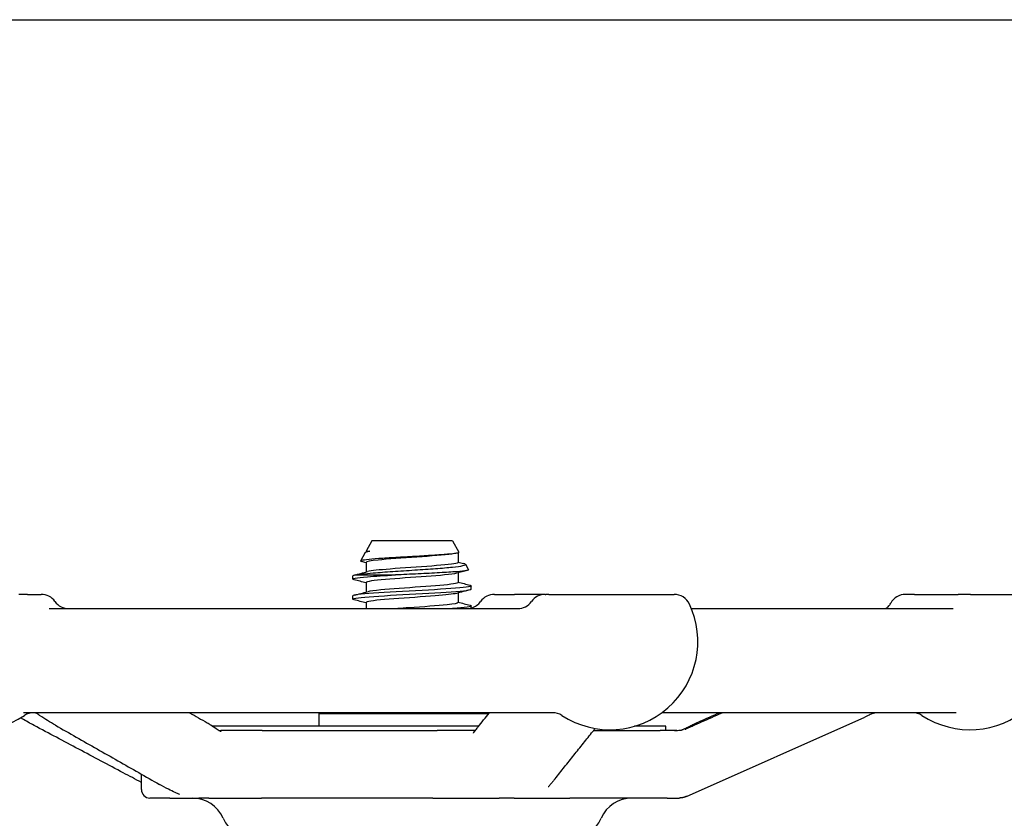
# Model space of a CAD drawing. Header units: inches. Extents: x 24 to 1128, y -74 to 748.
# Tile 398 of 557: x 725.77 to 729.41, y 280.23 to 283.18. Entities that reach past the tile are written whole.
import ezdxf

# ---------------------------------------------------------------- set-up
doc = ezdxf.new("R2010")
doc.units = ezdxf.units.IN
doc.header["$LTSCALE"] = 32
doc.header["$MEASUREMENT"] = 0
doc.layers.add('Visible (ANSI)', color=7, linetype='Continuous', lineweight=30)

msp = doc.modelspace()

# ---------------------------------------------------------------- linework, layer by layer
at = {"layer": 'Visible (ANSI)'}
for p, q in [((717.36905, 283.18016), (753.86905, 283.18016)), ((727.06992, 281.25416), (727.04909, 281.21649)), ((727.36826, 281.25416), (727.06992, 281.25416)), ((727.36826, 281.25416), (727.39138, 281.21236)), ((727.04909, 281.21649), (727.06257, 281.21649)), ((727.04909, 281.21649), (727.04909, 281.21303)), ((727.0538, 281.21456), (727.0549, 281.21486)), ((727.04604, 281.21097), (727.02887, 281.17992)), ((727.38909, 281.2103), (727.38909, 281.17469)), ((727.04909, 281.17469), (727.04909, 281.13916)), ((727.41606, 281.16772), (727.42724, 281.14749)), ((727.00034, 281.11316), (727.00034, 281.12502)), ((727.00891, 281.12833), (727.15753, 281.12833)), ((727.38909, 281.13608), (727.38909, 281.10055)), ((727.04909, 281.10055), (727.04909, 281.06502)), ((727.43784, 281.07609), (727.43784, 281.08795)), ((725.7982, 281.05666), (725.76585, 281.05666)), ((725.7982, 281.05666), (725.84905, 281.05666)), ((727.00034, 281.03902), (727.00034, 281.05088)), ((727.38909, 281.06194), (727.38909, 281.02641)), ((727.52322, 281.05666), (727.5975, 281.05666)), ((727.71088, 281.05666), (727.5975, 281.05666)), ((727.71088, 281.05666), (727.71297, 281.05666)), ((727.72466, 281.05666), (727.71297, 281.05666)), ((727.72466, 281.05666), (728.18671, 281.05666)), ((729.07469, 281.05666), (729.04189, 281.05666)), ((729.07469, 281.05666), (729.23609, 281.05666)), ((729.28142, 281.05666), (729.23609, 281.05666)), ((729.28142, 281.05666), (729.5164, 281.05666)), ((725.87833, 281.00416), (727.61203, 281.00416)), ((727.04909, 281.02641), (727.04909, 281.00416)), ((727.43784, 281.00416), (727.43784, 281.01381)), ((728.25057, 281.00416), (729.21768, 281.00416)), ((727.73907, 280.61916), (725.78392, 280.61916)), ((726.87534, 280.61916), (726.87534, 280.61703)), ((726.87534, 280.61766), (727.50333, 280.61766)), ((726.87534, 280.56979), (726.87534, 280.61766)), ((726.87534, 280.61703), (727.50283, 280.61703)), ((729.22878, 280.61916), (728.14116, 280.61916)), ((728.23236, 280.31007), (728.89094, 280.60329)), ((727.4651, 280.56979), (726.48286, 280.56979)), ((728.15659, 280.56979), (728.04097, 280.56979)), ((728.15659, 280.55416), (728.15659, 280.56979)), ((726.66583, 280.55416), (726.51234, 280.55416)), ((726.66583, 280.55416), (727.3114, 280.55416)), ((727.31115, 280.55416), (727.3114, 280.55416)), ((727.45302, 280.55416), (727.3114, 280.55416)), ((727.88988, 280.55416), (728.1349, 280.55416)), ((727.88988, 280.55416), (728.1349, 280.55416)), ((728.19692, 280.55416), (728.1349, 280.55416)), ((726.21909, 280.33541), (726.21909, 280.3924)), ((726.32419, 280.30416), (726.25034, 280.30416)), ((726.32419, 280.30416), (726.43145, 280.30416)), ((726.46819, 280.30416), (726.43145, 280.30416)), ((726.46819, 280.30416), (726.66297, 280.30416)), ((727.29539, 280.30416), (726.66297, 280.30416)), ((727.29539, 280.30416), (727.54094, 280.30416)), ((727.59584, 280.30416), (727.54094, 280.30416)), ((727.59584, 280.30416), (727.80164, 280.30416)), ((728.16114, 280.30416), (727.80164, 280.30416)), ((728.16114, 280.30416), (728.20568, 280.30416))]:
    msp.add_line(p, q, dxfattribs=at)
for centre, radius, start, end in [((725.84905, 280.99416), 0.0625, 35.45054, 90), ((727.52322, 280.99416), 0.0625, 90, 144.54946), ((727.71088, 280.99416), 0.0625, 90, 144.54946), ((728.18671, 280.99416), 0.0625, 25.37693, 90), ((729.04188, 280.99416), 0.0625, 90, 151.14395), ((725.61039, 280.88166), 0.325, 154.62307, 302.99589), ((725.95088, 281.06666), 0.0625, 215.45054, 270), ((727.42139, 281.06666), 0.0625, 285.26016, 324.54946), ((727.60905, 281.06666), 0.0625, 270, 324.54946), ((727.94954, 280.88166), 0.325, 237.00411, 25.37693), ((729.27923, 280.88166), 0.325, 237.00411, 25.37693), ((725.82142, 280.55666), 0.0625, 90, 122.99589), ((727.73851, 280.55666), 0.0625, 57.00411, 90), ((729.0682, 280.55666), 0.0625, 57.00411, 90), ((726.25034, 280.33541), 0.03125, 180, 270), ((726.40659, 280.17916), 0.125, 23.57818, 90), ((728.03159, 280.17916), 0.125, 90, 156.42182), ((726.63572, 280.27916), 0.125, 203.57818, 270), ((727.80246, 280.27916), 0.125, 270, 336.42182)]:
    msp.add_arc(centre, radius, start, end, dxfattribs=at)
for points, knots in [([(727.04604, 281.21097), (727.04607, 281.21102), (727.0461, 281.21108), (727.04736, 281.21291), (727.05293, 281.21468), (727.06257, 281.21649)], [-0.17593642, -0.17593642, -0.17593642, -0.17593642, -0.17106186, -0.17106186, 0, 0, 0, 0]), ([(727.39138, 281.21236), (727.39204, 281.21115), (727.3892, 281.20997), (727.37593, 281.20742), (727.36465, 281.20609), (727.33486, 281.2034), (727.31655, 281.20207), (727.27514, 281.19938), (727.2524, 281.19804), (727.2054, 281.19535), (727.18159, 281.19402), (727.13602, 281.19133), (727.11473, 281.19), (727.07756, 281.18731), (727.06211, 281.18598), (727.0392, 281.18329), (727.03207, 281.18195), (727.02781, 281.17957), (727.02887, 281.17854), (727.03275, 281.17751)], [-4.0719862, -4.0719862, -4.0719862, -4.0719862, -3.9177275, -3.9177275, -3.7423694, -3.7423694, -3.5648477, -3.5648477, -3.385163, -3.385163, -3.2033156, -3.2033156, -3.0193061, -3.0193061, -2.8331349, -2.8331349, -2.6448024, -2.6448024, -2.4977376, -2.4977376, -2.4977376, -2.4977376]), ([(727.38305, 281.20867), (727.37916, 281.2076), (727.37328, 281.20653), (727.36545, 281.20547), (727.33852, 281.20179), (727.28918, 281.19811), (727.2365, 281.19444), (727.18383, 281.19076), (727.12909, 281.18709), (727.09343, 281.18341), (727.06523, 281.18051), (727.04949, 281.1776), (727.04923, 281.17469)], [14.3993772, 14.3993772, 14.3993772, 14.3993772, 14.6708098, 14.6708098, 14.6708098, 15.6053465, 15.6053465, 15.6053465, 16.5398213, 16.5398213, 16.5398213, 17.2787596, 17.2787596, 17.2787596, 17.2787596]), ([(727.00891, 281.12833), (727.01519, 281.1296), (727.0241, 281.13087), (727.04663, 281.13343), (727.06008, 281.1347), (727.0967, 281.13777), (727.12125, 281.13955), (727.17383, 281.14313), (727.2013, 281.14491), (727.25553, 281.1485), (727.28176, 281.15028), (727.32952, 281.15387), (727.35065, 281.15564), (727.38503, 281.15923), (727.39806, 281.16101), (727.41434, 281.1646), (727.41756, 281.16638), (727.41476, 281.16908), (727.41258, 281.16998), (727.40919, 281.17088)], [-3.1722778, -3.1722778, -3.1722778, -3.1722778, -3.0186699, -3.0186699, -2.8665315, -2.8665315, -2.6554083, -2.6554083, -2.4471425, -2.4471425, -2.2417348, -2.2417348, -2.0391858, -2.0391858, -1.8394961, -1.8394961, -1.6426663, -1.6426663, -1.5449333, -1.5449333, -1.5449333, -1.5449333]), ([(727.38895, 281.17469), (727.38902, 281.17392), (727.38799, 281.17315), (727.38582, 281.17238), (727.3755, 281.1687), (727.3394, 281.16502), (727.29149, 281.16135), (727.24358, 281.15767), (727.18501, 281.154), (727.1384, 281.15032), (727.0978, 281.14712), (727.06713, 281.14392), (727.05496, 281.14072)], [14.1371669, 14.1371669, 14.1371669, 14.1371669, 14.3334779, 14.3334779, 14.3334779, 15.268037, 15.268037, 15.268037, 16.2025341, 16.2025341, 16.2025341, 17.0165493, 17.0165493, 17.0165493, 17.0165493]), ([(727.42724, 281.14749), (727.42781, 281.14646), (727.42528, 281.14544), (727.41237, 281.14307), (727.39988, 281.14173), (727.36597, 281.13904), (727.34479, 281.13771), (727.29633, 281.13502), (727.26947, 281.13369), (727.21351, 281.131), (727.18494, 281.12967), (727.15753, 281.12833)], [-1.0116463, -1.0116463, -1.0116463, -1.0116463, -0.8526241, -0.8526241, -0.6427026, -0.6427026, -0.4306244, -0.4306244, -0.2163901, -0.2163901, 0, 0, 0, 0]), ([(727.00496, 281.11073), (727.00425, 281.11092), (727.00363, 281.1111), (727.00309, 281.11129), (726.99298, 281.11474), (727.01234, 281.11819), (727.05449, 281.12164), (727.0817, 281.12387), (727.11789, 281.1261), (727.15753, 281.12833)], [-23.7675739, -23.7675739, -23.7675739, -23.7675739, -23.7205704, -23.7205704, -23.7205704, -22.842934, -22.842934, -22.842934, -22.2764365, -22.2764365, -22.2764365, -22.2764365]), ([(727.38297, 281.13453), (727.37515, 281.13245), (727.35993, 281.13037), (727.33863, 281.12829), (727.301, 281.12462), (727.24528, 281.12094), (727.19297, 281.11727), (727.14067, 281.11359), (727.09306, 281.10992), (727.0685, 281.10625), (727.05581, 281.10435), (727.04944, 281.10245), (727.04942, 281.10055)], [20.6825625, 20.6825625, 20.6825625, 20.6825625, 21.2112724, 21.2112724, 21.2112724, 22.1453793, 22.1453793, 22.1453793, 23.0794254, 23.0794254, 23.0794254, 23.5619449, 23.5619449, 23.5619449, 23.5619449]), ([(727.0051, 281.03659), (727.00206, 281.03738), (727.00043, 281.03816), (727.00034, 281.03895), (726.99995, 281.04237), (727.02885, 281.0458), (727.07718, 281.04923), (727.12611, 281.05269), (727.19405, 281.05616), (727.25734, 281.05963), (727.32037, 281.06308), (727.37758, 281.06654), (727.40923, 281.06999), (727.42788, 281.07202), (727.43744, 281.07406), (727.43753, 281.07609)], [-30.0507592, -30.0507592, -30.0507592, -30.0507592, -29.8513057, -29.8513057, -29.8513057, -28.9802371, -28.9802371, -28.9802371, -28.0985528, -28.0985528, -28.0985528, -27.2207324, -27.2207324, -27.2207324, -26.7035376, -26.7035376, -26.7035376, -26.7035376]), ([(727.43298, 281.09037), (727.43741, 281.08922), (727.43886, 281.08807), (727.43702, 281.08693), (727.4315, 281.08348), (727.39643, 281.08003), (727.34391, 281.07658), (727.29139, 281.07313), (727.22243, 281.06968), (727.16079, 281.06623), (727.09916, 281.06278), (727.04602, 281.05933), (727.01971, 281.05588), (727.00699, 281.05421), (727.00066, 281.05254), (727.00067, 281.05088)], [20.2147233, 20.2147233, 20.2147233, 20.2147233, 20.5068064, 20.5068064, 20.5068064, 21.3838943, 21.3838943, 21.3838943, 22.2609286, 22.2609286, 22.2609286, 23.1379094, 23.1379094, 23.1379094, 23.5619449, 23.5619449, 23.5619449, 23.5619449]), ([(727.38876, 281.10055), (727.38877, 281.09877), (727.38316, 281.09698), (727.37189, 281.0952), (727.34869, 281.09152), (727.30206, 281.08785), (727.25001, 281.08418), (727.19797, 281.0805), (727.14176, 281.07683), (727.10307, 281.07315), (727.07998, 281.07096), (727.06347, 281.06877), (727.05519, 281.06658)], [20.4203522, 20.4203522, 20.4203522, 20.4203522, 20.874096, 20.874096, 20.874096, 21.8082248, 21.8082248, 21.8082248, 22.7422928, 22.7422928, 22.7422928, 23.2997346, 23.2997346, 23.2997346, 23.2997346]), ([(727.38319, 281.06039), (727.37146, 281.05731), (727.34276, 281.05423), (727.30438, 281.05115), (727.25861, 281.04748), (727.20019, 281.04381), (727.15162, 281.04013), (727.10306, 281.03646), (727.06554, 281.03279), (727.05353, 281.02912), (727.05058, 281.02822), (727.04919, 281.02731), (727.04927, 281.02641)], [26.9657478, 26.9657478, 26.9657478, 26.9657478, 27.7487513, 27.7487513, 27.7487513, 28.6824367, 28.6824367, 28.6824367, 29.6160625, 29.6160625, 29.6160625, 29.8451302, 29.8451302, 29.8451302, 29.8451302]), ([(727.38892, 281.02641), (727.38867, 281.02363), (727.37432, 281.02084), (727.34821, 281.01806), (727.3138, 281.01438), (727.25979, 281.01071), (727.20701, 281.00704), (727.19324, 281.00608), (727.17964, 281.00512), (727.16655, 281.00416)], [26.7035376, 26.7035376, 26.7035376, 26.7035376, 27.4117273, 27.4117273, 27.4117273, 28.3454342, 28.3454342, 28.3454342, 28.5891214, 28.5891214, 28.5891214, 28.5891214]), ([(727.43314, 281.01623), (727.43538, 281.01565), (727.43684, 281.01507), (727.43747, 281.01449), (727.44118, 281.01105), (727.41532, 281.00761), (727.36879, 281.00416)], [26.4979086, 26.4979086, 26.4979086, 26.4979086, 26.6453001, 26.6453001, 26.6453001, 27.5206572, 27.5206572, 27.5206572, 27.5206572]), ([(728.96898, 281.00416), (728.96913, 281.00426), (728.96929, 281.00437), (728.97015, 281.00494), (728.97108, 281.00556), (728.97341, 281.00746), (728.97414, 281.00807), (728.97631, 281.01005), (728.97789, 281.01153), (728.98201, 281.01639), (728.98425, 281.01909), (728.98711, 281.02427), (728.98713, 281.0243), (728.98714, 281.02433)], [0.301801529, 0.301801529, 0.301801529, 0.301801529, 0.311026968, 0.311026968, 0.346036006, 0.346036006, 0.35859844, 0.35859844, 0.375897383, 0.375897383, 0.388708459, 0.388708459, 0.388783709, 0.388783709, 0.388783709, 0.388783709]), ([(725.82273, 280.57223), (725.8078, 280.58017), (725.79287, 280.58837), (725.77672, 280.59835), (725.77504, 280.5994), (725.77334, 280.60046)], [0, 0, 0, 0, 0.14967641, 0.14967641, 0.1669258, 0.1669258, 0.1669258, 0.1669258]), ([(725.84042, 280.61907), (725.84042, 280.61907), (725.84042, 280.61907), (725.84041, 280.61907), (725.84039, 280.61907), (725.84032, 280.61907), (725.84027, 280.61907), (725.84012, 280.61907), (725.84002, 280.61907), (725.83978, 280.61908), (725.83963, 280.61908), (725.83932, 280.61909), (725.83915, 280.61909), (725.83865, 280.6191), (725.8383, 280.6191), (725.8373, 280.61911), (725.83666, 280.61912), (725.83509, 280.61913), (725.83419, 280.61913), (725.83072, 280.61915), (725.82825, 280.61916), (725.82494, 280.61916), (725.8241, 280.61916), (725.82265, 280.61916), (725.82205, 280.61916), (725.82142, 280.61916)], [0.435045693, 0.435045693, 0.435045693, 0.435045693, 0.43561134, 0.43561134, 0.436917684, 0.436917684, 0.438198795, 0.438198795, 0.43949022, 0.43949022, 0.440786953, 0.440786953, 0.442073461, 0.442073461, 0.444654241, 0.444654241, 0.44978688, 0.44978688, 0.457469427, 0.457469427, 0.479727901, 0.479727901, 0.487272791, 0.487272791, 0.492695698, 0.492695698, 0.492695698, 0.492695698]), ([(725.90163, 280.57312), (725.8922, 280.57849), (725.88217, 280.58424), (725.86323, 280.59623), (725.8537, 280.60282), (725.83871, 280.61255), (725.83378, 280.61561), (725.82843, 280.61835), (725.82754, 280.61878), (725.82672, 280.61916)], [0, 0, 0, 0, 0.10194952, 0.10194952, 0.20500071, 0.20500071, 0.25149705, 0.25149705, 0.26117643, 0.26117643, 0.26117643, 0.26117643]), ([(725.92688, 280.61916), (725.92688, 280.61916), (725.92686, 280.61916), (725.92679, 280.61916), (725.92671, 280.61916), (725.92643, 280.61916), (725.9262, 280.61916), (725.92569, 280.61916), (725.92541, 280.61916), (725.92506, 280.61916), (725.92494, 280.61916), (725.92494, 280.61916)], [0.003545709, 0.003545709, 0.003545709, 0.003545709, 0.004399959, 0.004399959, 0.006838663, 0.006838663, 0.013339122, 0.013339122, 0.022015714, 0.022015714, 0.028192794, 0.028192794, 0.028192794, 0.028192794]), ([(727.46285, 280.56696), (727.4765, 280.58405), (727.49014, 280.60114), (727.50404, 280.61855), (727.50428, 280.61886), (727.50453, 280.61916)], [0.95924083, 0.95924083, 0.95924083, 0.95924083, 1.28063663, 1.28063663, 1.28639378, 1.28639378, 1.28639378, 1.28639378]), ([(728.94672, 280.61916), (728.94309, 280.61916), (728.93916, 280.61917), (728.93474, 280.61896), (728.93358, 280.61889), (728.93161, 280.61869), (728.93103, 280.61863), (728.93006, 280.6185), (728.92975, 280.61846), (728.92909, 280.61836), (728.92874, 280.6183), (728.92813, 280.6182), (728.92791, 280.61816), (728.92744, 280.61807), (728.92718, 280.61802), (728.92667, 280.61792), (728.92642, 280.61787), (728.92595, 280.61777), (728.92572, 280.61772), (728.92532, 280.61763), (728.92514, 280.61759), (728.92432, 280.6174), (728.92383, 280.61727), (728.92267, 280.61695), (728.92212, 280.61679), (728.91915, 280.61584), (728.91603, 280.61452), (728.90561, 280.60986), (728.89845, 280.60664), (728.89094, 280.60329)], [0, 0, 0, 0, 0.0860149, 0.0860149, 0.11416773, 0.11416773, 0.12469642, 0.12469642, 0.12914613, 0.12914613, 0.13306956, 0.13306956, 0.13502613, 0.13502613, 0.13699814, 0.13699814, 0.13896384, 0.13896384, 0.14091438, 0.14091438, 0.14281478, 0.14281478, 0.14990119, 0.14990119, 0.16210052, 0.16210052, 0.21779338, 0.21779338, 0.29565066, 0.29565066, 0.29565066, 0.29565066]), ([(726.21909, 280.36181), (726.19686, 280.37359), (726.17464, 280.38538), (726.12494, 280.41175), (726.09746, 280.42633), (726.04251, 280.4555), (726.01503, 280.47009), (725.96009, 280.49927), (725.93262, 280.51386), (725.87767, 280.54304), (725.8502, 280.55764), (725.82273, 280.57223)], [0.7856779, 0.7856779, 0.7856779, 0.7856779, 1.0071895, 1.0071895, 1.2810829, 1.2810829, 1.5549762, 1.5549762, 1.8288696, 1.8288696, 2.1027629, 2.1027629, 2.1027629, 2.1027629]), ([(725.90163, 280.57312), (725.92725, 280.55852), (725.95287, 280.54393), (726.00412, 280.51474), (726.02974, 280.50015), (726.081, 280.47097), (726.10662, 280.45639), (726.15788, 280.42722), (726.18351, 280.41264), (726.23477, 280.38348), (726.26041, 280.3689), (726.28604, 280.35433)], [0.9601047, 0.9601047, 0.9601047, 0.9601047, 1.233998, 1.233998, 1.5078914, 1.5078914, 1.7817848, 1.7817848, 2.0556781, 2.0556781, 2.3295715, 2.3295715, 2.3295715, 2.3295715]), ([(726.46222, 280.58229), (726.46651, 280.57985), (726.47137, 280.57711), (726.48281, 280.56998), (726.48931, 280.56539), (726.49823, 280.55919), (726.50068, 280.5575), (726.50488, 280.55473), (726.50669, 280.55359), (726.50899, 280.55224), (726.50963, 280.55188), (726.51073, 280.55129), (726.51121, 280.55105), (726.5121, 280.55061), (726.51241, 280.55048), (726.51253, 280.55043), (726.51254, 280.55043), (726.51254, 280.55043)], [0, 0, 0, 0, 0.04699542, 0.04699542, 0.11490243, 0.11490243, 0.14035888, 0.14035888, 0.15950508, 0.15950508, 0.16742084, 0.16742084, 0.17475361, 0.17475361, 0.18491555, 0.18491555, 0.18723361, 0.18723361, 0.18723361, 0.18723361]), ([(727.4453, 280.54393), (727.4453, 280.54393), (727.44531, 280.54393), (727.44538, 280.54399), (727.44565, 280.54425), (727.44685, 280.54558), (727.44819, 280.54732), (727.45117, 280.55154), (727.45261, 280.55361), (727.45574, 280.55794), (727.4574, 280.56015), (727.46007, 280.56353), (727.46111, 280.56481), (727.46218, 280.56613), (727.46242, 280.56643), (727.46271, 280.56679), (727.46278, 280.56688), (727.46285, 280.56696)], [0.26212608, 0.26212608, 0.26212608, 0.26212608, 0.26523685, 0.26523685, 0.28985831, 0.28985831, 0.33915701, 0.33915701, 0.37182931, 0.37182931, 0.40139039, 0.40139039, 0.42145766, 0.42145766, 0.42810276, 0.42810276, 0.43031521, 0.43031521, 0.43031521, 0.43031521]), ([(727.74266, 280.36966), (727.75431, 280.38423), (727.76595, 280.39881), (727.78923, 280.42797), (727.80087, 280.44256), (727.82414, 280.47173), (727.83578, 280.48632), (727.85905, 280.5155), (727.87069, 280.53009), (727.88671, 280.55019), (727.8911, 280.55569), (727.89549, 280.56119)], [0.9209333, 0.9209333, 0.9209333, 0.9209333, 1.1948266, 1.1948266, 1.46872, 1.46872, 1.7426133, 1.7426133, 2.0165067, 2.0165067, 2.1197672, 2.1197672, 2.1197672, 2.1197672]), ([(728.1888, 280.55416), (728.18914, 280.55416), (728.18948, 280.55416), (728.18988, 280.55416), (728.18993, 280.55416), (728.19, 280.55416), (728.19002, 280.55416), (728.1902, 280.55416), (728.19033, 280.55416), (728.19067, 280.55416), (728.19086, 280.55416), (728.19156, 280.55416), (728.19204, 280.55417), (728.1935, 280.55417), (728.19444, 280.55417), (728.19818, 280.55419), (728.20089, 280.5542), (728.20489, 280.55436), (728.20589, 280.55441), (728.2076, 280.55455), (728.20826, 280.55461), (728.20944, 280.55474), (728.20988, 280.5548), (728.21055, 280.55489), (728.21078, 280.55493), (728.21122, 280.555), (728.21144, 280.55503), (728.21208, 280.55514), (728.21248, 280.55521), (728.21316, 280.55535), (728.21347, 280.55541), (728.21407, 280.55554), (728.21436, 280.55561), (728.21509, 280.55579), (728.21548, 280.55589), (728.21674, 280.55626), (728.21738, 280.55647), (728.21916, 280.55717), (728.22036, 280.55771), (728.22322, 280.55911), (728.22472, 280.55988), (728.23096, 280.5631), (728.23618, 280.56574), (728.24645, 280.57073), (728.25135, 280.57304), (728.26336, 280.57859), (728.27068, 280.58187), (728.27791, 280.58508)], [0, 0, 0, 0, 0.00271618, 0.00271618, 0.00315775, 0.00315775, 0.00337165, 0.00337165, 0.00508342, 0.00508342, 0.00768757, 0.00768757, 0.01463142, 0.01463142, 0.02847944, 0.02847944, 0.06954195, 0.06954195, 0.08324789, 0.08324789, 0.09025248, 0.09025248, 0.09374394, 0.09374394, 0.09546574, 0.09546574, 0.09718666, 0.09718666, 0.10065514, 0.10065514, 0.10409205, 0.10409205, 0.10824537, 0.10824537, 0.11599262, 0.11599262, 0.13681964, 0.13681964, 0.15785213, 0.15785213, 0.17584967, 0.17584967, 0.23174534, 0.23174534, 0.27578626, 0.27578626, 0.33616935, 0.33616935, 0.33616935, 0.33616935]), ([(728.22603, 280.55752), (728.22603, 280.55752), (728.22603, 280.55753), (728.22607, 280.55754), (728.22617, 280.55757), (728.22661, 280.55773), (728.22711, 280.55791), (728.22898, 280.55865), (728.2309, 280.55949), (728.23548, 280.56157), (728.23813, 280.56279), (728.24357, 280.5653), (728.24635, 280.56657), (728.25436, 280.57023), (728.26007, 280.57282), (728.27133, 280.57789), (728.27697, 280.58041), (728.28418, 280.58361), (728.28583, 280.58435), (728.28748, 280.58508)], [0.02029104, 0.02029104, 0.02029104, 0.02029104, 0.0213158, 0.0213158, 0.0275165, 0.0275165, 0.04356784, 0.04356784, 0.07542337, 0.07542337, 0.10910443, 0.10910443, 0.13873832, 0.13873832, 0.18890891, 0.18890891, 0.23534146, 0.23534146, 0.24909876, 0.24909876, 0.24909876, 0.24909876]), ([(726.5058, 280.55417), (726.50587, 280.55417), (726.50594, 280.55417), (726.507, 280.55417), (726.50799, 280.55417), (726.50973, 280.55416), (726.51047, 280.55416), (726.51138, 280.55416), (726.51152, 280.55416), (726.51171, 280.55416), (726.51176, 280.55416), (726.51182, 280.55416), (726.51184, 280.55416), (726.51186, 280.55416), (726.51187, 280.55416), (726.51188, 280.55416), (726.51188, 280.55416), (726.51197, 280.55416), (726.51203, 280.55416), (726.51218, 280.55416), (726.51225, 280.55416), (726.51232, 280.55416)], [0.365646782, 0.365646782, 0.365646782, 0.365646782, 0.366238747, 0.366238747, 0.374269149, 0.374269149, 0.380293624, 0.380293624, 0.381424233, 0.381424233, 0.381755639, 0.381755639, 0.381902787, 0.381902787, 0.381939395, 0.381939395, 0.38197621, 0.38197621, 0.383061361, 0.383061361, 0.384147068, 0.384147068, 0.384147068, 0.384147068]), ([(726.3604, 280.31708), (726.3604, 280.31708), (726.36035, 280.31711), (726.36009, 280.31722), (726.35988, 280.3173), (726.35909, 280.31763), (726.35834, 280.31794), (726.35601, 280.31892), (726.35426, 280.31966), (726.34968, 280.32163), (726.3468, 280.32291), (726.33537, 280.32811), (726.32704, 280.33218), (726.30745, 280.34223), (726.29647, 280.3484), (726.28604, 280.35433)], [0.39585075, 0.39585075, 0.39585075, 0.39585075, 0.39968552, 0.39968552, 0.40370186, 0.40370186, 0.41181601, 0.41181601, 0.42782349, 0.42782349, 0.45404456, 0.45404456, 0.5327548, 0.5327548, 0.64518122, 0.64518122, 0.64518122, 0.64518122]), ([(727.74266, 280.36966), (727.74105, 280.36763), (727.73871, 280.36462), (727.73322, 280.35795), (727.73009, 280.35438), (727.72595, 280.34979), (727.72462, 280.34832), (727.72276, 280.34626), (727.72213, 280.34553), (727.72201, 280.34538), (727.722, 280.34537), (727.722, 280.34537)], [0, 0, 0, 0, 0.04709709, 0.04709709, 0.10216416, 0.10216416, 0.13173201, 0.13173201, 0.15669532, 0.15669532, 0.15933901, 0.15933901, 0.15933901, 0.15933901]), ([(728.23236, 280.31007), (728.23197, 280.3099), (728.23158, 280.30972), (728.23072, 280.30936), (728.2303, 280.30917), (728.22939, 280.3088), (728.22901, 280.30865), (728.2284, 280.3084), (728.22818, 280.30832), (728.22709, 280.30791), (728.22625, 280.30761), (728.22471, 280.3071), (728.22397, 280.30687), (728.22211, 280.30633), (728.22096, 280.30603), (728.21922, 280.30563), (728.21872, 280.30552), (728.21775, 280.30533), (728.21729, 280.30524), (728.21637, 280.30507), (728.21591, 280.30499), (728.21456, 280.30478), (728.21371, 280.30467), (728.21243, 280.30452), (728.21196, 280.30447), (728.21133, 280.30441), (728.21119, 280.3044), (728.21093, 280.30438), (728.21082, 280.30437), (728.21064, 280.30435), (728.21059, 280.30435), (728.21047, 280.30434), (728.21041, 280.30434), (728.2103, 280.30433), (728.21025, 280.30433), (728.21015, 280.30432), (728.21011, 280.30432), (728.20946, 280.30427), (728.20882, 280.30424), (728.20735, 280.30418), (728.20651, 280.30416), (728.20569, 280.30416)], [0, 0, 0, 0, 0.008786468, 0.008786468, 0.015207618, 0.015207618, 0.018782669, 0.018782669, 0.02054883, 0.02054883, 0.027782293, 0.027782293, 0.034814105, 0.034814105, 0.045378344, 0.045378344, 0.049482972, 0.049482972, 0.053065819, 0.053065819, 0.056600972, 0.056600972, 0.063724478, 0.063724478, 0.067843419, 0.067843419, 0.069054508, 0.069054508, 0.069936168, 0.069936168, 0.070376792, 0.070376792, 0.070819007, 0.070819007, 0.071262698, 0.071262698, 0.071705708, 0.071705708, 0.078741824, 0.078741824, 0.086832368, 0.086832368, 0.086832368, 0.086832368])]:
    msp.add_open_spline(points, degree=3, knots=knots, dxfattribs=at)
for points in [[(727.06257, 281.21649), (727.0595, 281.21595), (727.05698, 281.2154), (727.05499, 281.21486)], [(727.04909, 281.17315), (727.04364, 281.17461), (727.0382, 281.17606), (727.03275, 281.17751)], [(727.38715, 281.2097), (727.38586, 281.20936), (727.38457, 281.20901), (727.38328, 281.20867)], [(727.38909, 281.17623), (727.39579, 281.17444), (727.40249, 281.17266), (727.40919, 281.17088)], [(727.00495, 281.12744), (727.02161, 281.13184), (727.03826, 281.13626), (727.0549, 281.14072)], [(727.42367, 281.14528), (727.4102, 281.14171), (727.39674, 281.13813), (727.38328, 281.13453)], [(727.00891, 281.12833), (727.00323, 281.12722), (727.0005, 281.12612), (727.00059, 281.12502)], [(727.04909, 281.09901), (727.03438, 281.10294), (727.01967, 281.10685), (727.00495, 281.11073)], [(727.43323, 281.07366), (727.41657, 281.06926), (727.39992, 281.06485), (727.38328, 281.06039)], [(727.38909, 281.10209), (727.4038, 281.09816), (727.41851, 281.09426), (727.43323, 281.09037)], [(727.00495, 281.0533), (727.02161, 281.0577), (727.03826, 281.06212), (727.0549, 281.06658)], [(727.04909, 281.02487), (727.03438, 281.0288), (727.01967, 281.03271), (727.00495, 281.03659)], [(727.38909, 281.02795), (727.4038, 281.02402), (727.41851, 281.02012), (727.43323, 281.01623)], [(726.39737, 280.61916), (726.41898, 280.60687), (726.4406, 280.59458), (726.46222, 280.58229)], [(728.35469, 280.61916), (728.3291, 280.6078), (728.30351, 280.59644), (728.27791, 280.58508)], [(728.28748, 280.58508), (728.31307, 280.59644), (728.33866, 280.6078), (728.36425, 280.61916)]]:
    msp.add_open_spline(points, degree=3, dxfattribs=at)

doc.saveas('drawing.dxf')
